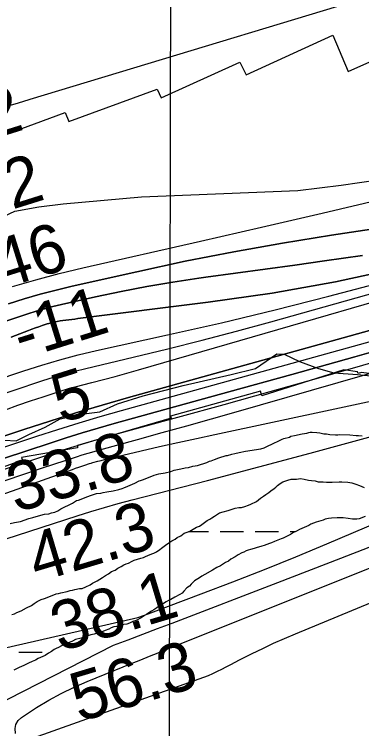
# Model space of a CAD drawing. Extents: x 3187622 to 3225504, y 800805 to 826213.
# Drawn here: x 3217777 to 3218254, y 810970 to 811950 of the extents above; entities that cross this region are included whole.
import ezdxf

# ---------------------------------------------------------------- set-up
doc = ezdxf.new("R2010")
doc.units = 0
for name, color, linetype in [('V-GRID-MAJR', 7, 'Continuous'), ('V-RIVR-EDGE', 7, 'Continuous'), ('V-RIVR-RANG', 7, 'Continuous'), ('V-RRAP-RVMT', 7, 'Continuous'), ('V-SITE-VEGE', 7, 'Continuous'), ('V-TOPO-DPTH', 7, 'Continuous'), ('V-TOPO-MAJR', 7, 'Continuous'), ('V-TOPO-MINR', 7, 'Continuous'), ('V-TOPO-WATR', 7, 'Continuous'), ('V-WETL-SWMP', 7, 'Continuous')]:
    doc.layers.add(name, color=color, linetype=linetype)

msp = doc.modelspace()

# ---------------------------------------------------------------- linework, layer by layer
at = {"layer": 'V-GRID-MAJR'}
msp.add_spline([(3217981.91, 806194.15), (3217992.49, 812254.42), (3218003.07, 818316.63), (3218013.65, 824378.87), (3218013.65, 824380.78)], degree=3, dxfattribs=at)
at = {"layer": 'V-RIVR-EDGE'}
for points in [[(3217840.23, 811395.23), (3217872.85, 811402.1), (3217894.59, 811404.66), (3217918.96, 811415.46), (3217954.2, 811426.68), (3218009, 811440.89), (3218075.11, 811455.94), (3218108.6, 811464.11), (3218137.77, 811484.04), (3218147.77, 811484.01), (3218169.05, 811473.96), (3218195.1, 811464.33), (3218215.95, 811458.2), (3218248.55, 811455.94), (3218281.14, 811452.82)], [(3217763.66, 811365.86), (3217779.74, 811364.95), (3217797.15, 811373.6), (3217819.77, 811383.54), (3217840.23, 811395.23)]]:
    msp.add_lwpolyline(points, dxfattribs=at)
at = {"layer": 'V-RRAP-RVMT'}
for p, q in [((3218095.63, 811867.12), (3218214.7, 811921.34)), ((3218214.7, 811921.34), (3218235.87, 811871.66)), ((3218235.87, 811871.66), (3218341.97, 811918.82)), ((3217978.95, 811835.5), (3218087.03, 811884.48)), ((3218087.03, 811884.48), (3218095.63, 811867.12)), ((3217852.23, 811802.99), (3217973.43, 811847.24)), ((3217973.43, 811847.24), (3217978.95, 811835.5)), ((3217715.03, 811766.41), (3217847.02, 811815.56)), ((3217847.02, 811815.56), (3217852.23, 811802.99)), ((3218229.55, 811462.15), (3218117.33, 811426.82)), ((3218248.56, 811459.42), (3218229.55, 811462.15)), ((3218249.39, 811457.13), (3218248.56, 811459.42)), ((3218253.96, 811458.64), (3218249.39, 811457.13)), ((3218283.29, 811454.42), (3218253.96, 811458.64)), ((3218115.45, 811433.06), (3217991.7, 811398.54)), ((3218117.33, 811426.82), (3218115.45, 811433.06)), ((3217991.7, 811398.54), (3217992.5, 811395.9)), ((3217992.5, 811395.9), (3217863.85, 811358.59)), ((3217863.85, 811358.59), (3217864.13, 811355.22)), ((3217864.13, 811355.22), (3217787.19, 811342.1)), ((3217788.64, 811338.46), (3217734.76, 811319.18)), ((3217787.19, 811342.1), (3217788.64, 811338.46))]:
    msp.add_line(p, q, dxfattribs=at)
at = {"layer": 'V-SITE-VEGE'}
msp.add_lwpolyline([(3217771.72, 811251.31), (3217777.46, 811252.92), (3217785.66, 811254.12), (3217797.15, 811258.16), (3217802.89, 811259.77), (3217810.28, 811262.2), (3217818.89, 811264.2), (3217824.63, 811265), (3217828.32, 811266.21), (3217832.83, 811267.01), (3217836.94, 811269.04), (3217841.05, 811271.48), (3217857.06, 811279.19), (3217862.81, 811282.85), (3217865.27, 811283.66), (3217878, 811288.52), (3217881.69, 811289.73), (3217885.79, 811291.35), (3217889.9, 811292.56), (3217896.04, 811293.35), (3217899.32, 811294.16), (3217904.25, 811294.95), (3217912.85, 811296.55), (3217920.65, 811298.16), (3217925.16, 811299.36), (3217927.62, 811300.58), (3217932.96, 811302.6), (3217942.81, 811307.07), (3217948.56, 811309.91), (3217950.61, 811310.72), (3217954.71, 811311.93), (3217969.08, 811317.6), (3217975.64, 811319.62), (3217984.25, 811321.22), (3217992.04, 811322.82), (3217996.97, 811324.84), (3218005.99, 811326.45), (3218011.73, 811327.65), (3218016.24, 811328.45), (3218022.4, 811330.06), (3218028.96, 811331.26), (3218041.67, 811335.29), (3218045.37, 811336.91), (3218047.42, 811337.32), (3218051.93, 811339.34), (3218058.09, 811341.77), (3218067.93, 811344.6), (3218069.98, 811345), (3218076.14, 811346.61), (3218079.83, 811347.41), (3218085.98, 811349.02), (3218094.59, 811350.62), (3218115.91, 811353.8), (3218120.42, 811355.42), (3218125.76, 811357.85), (3218130.69, 811360.29), (3218134.38, 811362.32), (3218138.49, 811363.94), (3218145.06, 811367.19), (3218147.52, 811368), (3218154.91, 811370.01), (3218156.96, 811371.23), (3218161.88, 811372.03), (3218172.54, 811374.44), (3218179.1, 811375.64), (3218181.56, 811376.45), (3218183.61, 811376.84), (3218186.07, 811376.83), (3218192.62, 811376.39), (3218196.72, 811375.96), (3218202.45, 811374.71), (3218205.73, 811374.7), (3218210.64, 811373.44), (3218218.42, 811373), (3218221.29, 811372.99), (3218223.34, 811373.39), (3218238.08, 811373.32), (3218246.68, 811372.46), (3218249.96, 811372.04), (3218254.87, 811371.6)], dxfattribs=at)
at = {"layer": 'V-TOPO-DPTH'}
for points in [[(3217734.53, 811420.36), (3217816.61, 811447.54), (3217831.19, 811452.15), (3217845.84, 811456.5), (3217860.59, 811460.46), (3217875.43, 811464.15), (3217940.65, 811479.49), (3217988.08, 811490.97), (3218035.4, 811502.84), (3218082.56, 811515.33), (3218129.62, 811528.22), (3218507.03, 811634.22), (3218537.18, 811643.19), (3218567.12, 811652.77), (3218596.76, 811663.27), (3218626.19, 811674.38), (3218817.15, 811749.86), (3218910.49, 811788.21)], [(3217734.53, 811420.36), (3217816.61, 811447.54), (3217831.19, 811452.15), (3217845.84, 811456.5), (3217860.59, 811460.46), (3217875.43, 811464.15), (3217940.65, 811479.49), (3217988.08, 811490.97), (3218035.4, 811502.84), (3218082.56, 811515.33), (3218129.62, 811528.22), (3218507.03, 811634.22), (3218537.18, 811643.19), (3218567.12, 811652.77), (3218596.76, 811663.27), (3218626.19, 811674.38), (3218817.15, 811749.86), (3218910.49, 811788.21)], [(3218864.75, 811688.92), (3218796.59, 811660.62), (3218728.09, 811633.11), (3218626.42, 811593.32), (3218608.42, 811586.56), (3218590.3, 811580.13), (3218572.01, 811574.21), (3218553.61, 811568.63), (3218417.85, 811529.52), (3218331.44, 811504.78), (3218244.98, 811480.23), (3218158.43, 811455.98), (3218071.83, 811431.92), (3217914.52, 811388.52), (3217892.36, 811382.22), (3217870.27, 811375.71), (3217848.28, 811368.87), (3217826.35, 811361.81), (3217696.74, 811319.01)], [(3218383.46, 811672.49), (3218212.91, 811647), (3218145.69, 811636.2), (3218078.66, 811624.42), (3218011.9, 811611.17), (3217945.32, 811596.93), (3217856.68, 811576.96), (3217834.66, 811571.65), (3217812.75, 811565.9), (3217791.03, 811559.49), (3217769.43, 811552.65)], [(3217769.43, 811552.65), (3217791.03, 811559.49), (3217812.75, 811565.9), (3217834.66, 811571.65), (3217856.68, 811576.96), (3217945.32, 811596.93), (3218011.9, 811611.17), (3218078.66, 811624.42), (3218145.69, 811636.2), (3218212.91, 811647), (3218383.46, 811672.49)], [(3218255.31, 811619), (3218203, 811611.74), (3218162.37, 811606.11), (3218121.73, 811600.5), (3218081.09, 811594.91), (3218040.45, 811589.33), (3218030.52, 811587.97), (3217994.92, 811582.63), (3217959.43, 811576.69), (3217924.11, 811569.83), (3217888.89, 811562.37), (3217842.02, 811551.81), (3217830.37, 811549), (3217818.79, 811545.96), (3217807.3, 811542.58), (3217795.88, 811538.97), (3217732.8, 811517.96)], [(3217732.8, 811517.96), (3217795.88, 811538.97), (3217807.3, 811542.58), (3217818.79, 811545.96), (3217830.37, 811549), (3217842.02, 811551.81), (3217888.89, 811562.37), (3217924.11, 811569.83), (3217959.43, 811576.69), (3217994.92, 811582.63), (3218030.52, 811587.97), (3218040.45, 811589.33), (3218081.09, 811594.91), (3218121.73, 811600.5), (3218162.37, 811606.11), (3218203, 811611.74), (3218255.31, 811619)], [(3218304.78, 811601.72), (3218218.34, 811582.92), (3218131.19, 811567.72), (3218043.57, 811554.93), (3217864.26, 811532.55), (3217860.23, 811532.04), (3217856.2, 811531.54), (3217852.17, 811531.04), (3217847.86, 811530.5), (3217843.99, 811529.96), (3217840.13, 811529.34), (3217836.28, 811528.61), (3217832.45, 811527.81), (3217827.36, 811526.66), (3217826.09, 811526.35), (3217824.83, 811526.02), (3217822.34, 811525.26), (3217815.47, 811522.98), (3217810.81, 811521.39), (3217806.17, 811519.75), (3217801.55, 811518.04), (3217796.95, 811516.29), (3217772.9, 811506.91)], [(3217772.9, 811506.91), (3217796.95, 811516.29), (3217801.55, 811518.04), (3217806.17, 811519.75), (3217810.81, 811521.39), (3217815.47, 811522.98), (3217822.34, 811525.26), (3217824.83, 811526.02), (3217826.09, 811526.35), (3217827.36, 811526.66), (3217832.45, 811527.81), (3217836.28, 811528.61), (3217840.13, 811529.34), (3217843.99, 811529.96), (3217847.86, 811530.5), (3217852.17, 811531.04), (3217856.2, 811531.54), (3217860.23, 811532.04), (3217864.26, 811532.55), (3218043.57, 811554.93), (3218131.19, 811567.72), (3218218.34, 811582.92), (3218304.78, 811601.72)], [(3218433.12, 811562.95), (3217934.18, 811424.34), (3217898, 811414), (3217861.93, 811403.31), (3217826.02, 811392.09), (3217790.22, 811380.51), (3217374.77, 811242.8)], [(3217374.77, 811242.8), (3217790.22, 811380.51), (3217826.02, 811392.09), (3217861.93, 811403.31), (3217898, 811414), (3217934.18, 811424.34), (3218433.12, 811562.95)]]:
    msp.add_lwpolyline(points, dxfattribs=at)
at = {"layer": 'V-TOPO-MAJR'}
for points in [[(3217774.76, 811576.41), (3217806.71, 811585.85), (3217838.93, 811594.34), (3217871.32, 811602.19), (3218033.01, 811638.82), (3218116.43, 811657.88), (3218199.8, 811677.15), (3218283.1, 811696.71), (3218366.36, 811716.49), (3218481.96, 811744.16), (3218507.2, 811750.81), (3218532.2, 811758.19), (3218556.85, 811766.69), (3218581.26, 811775.92), (3218703.45, 811825.31), (3218788.51, 811860.4), (3218873.22, 811896.3)], [(3217725.53, 811279.06), (3217857.2, 811325.73), (3217861.44, 811327.22), (3217865.69, 811328.69), (3217869.96, 811330.13), (3217874.22, 811331.55), (3217880.58, 811333.64), (3217882.78, 811334.33), (3217883.89, 811334.65), (3217885, 811334.97), (3217891.99, 811336.88), (3217896.61, 811338.12), (3217901.24, 811339.32), (3217905.88, 811340.47), (3217910.53, 811341.58), (3217951.56, 811351.16), (3217976.74, 811356.97), (3218001.95, 811362.68), (3218027.19, 811368.24), (3218052.45, 811373.71), (3218388.37, 811445.4)]]:
    msp.add_lwpolyline(points, dxfattribs=at)
at = {"layer": 'V-TOPO-MINR'}
for points in [[(3219597.71, 812528.98), (3219528.25, 812490.2), (3219457.57, 812453.69), (3219386.06, 812418.71), (3219280.71, 812369.27), (3219261.24, 812360.22), (3219241.73, 812351.26), (3219222.15, 812342.45), (3219202.53, 812333.73), (3219091.34, 812284.79), (3219015.86, 812252.23), (3218940.08, 812220.42), (3218863.83, 812189.73), (3218787.28, 812159.79), (3218507.7, 812052.82), (3218476.79, 812041.37), (3218445.74, 812030.37), (3218414.46, 812020.03), (3218383.02, 812010.14), (3217798.48, 811833.04), (3217788.31, 811829.98), (3217778.12, 811826.95), (3217767.93, 811823.95)], [(3217748.8, 811224.93), (3217863.55, 811261.99), (3217882.32, 811267.87), (3217901.16, 811273.52), (3217920.09, 811278.84), (3217939.09, 811283.93), (3218042.42, 811310.62), (3218113.08, 811329.1), (3218183.66, 811347.86), (3218254.12, 811367.05), (3218324.51, 811386.52), (3218574.69, 811456.53), (3218599.83, 811463.99), (3218624.8, 811471.96), (3218649.51, 811480.7), (3218674.05, 811489.95), (3219359.6, 811821.68), (3219399.51, 811839.56), (3219410.57, 811844.5), (3219421.64, 811849.44), (3219432.71, 811854.36), (3219443.79, 811859.28), (3220000.12, 812105.55)], [(3217234.1, 811424.8), (3217778.01, 811679.77), (3217811.02, 811685.79), (3217844.41, 811690.11), (3217951.79, 811699.81), (3218166.54, 811708.18), (3218225.95, 811715.76), (3218276.44, 811723.05), (3218326.74, 811731.42), (3218376.73, 811741.44), (3218426.52, 811752.55), (3218495.64, 811769.15), (3218510.62, 811773.11), (3218525.46, 811777.49), (3218540.08, 811782.54), (3218554.57, 811788.02), (3218636.62, 811821.14), (3218682.51, 811840.47), (3218727.98, 811860.7), (3218772.82, 811882.3), (3218817.24, 811904.8), (3218839.76, 811916.64)], [(3217288.72, 810971.98), (3217946.76, 811122.66), (3217955.84, 811125.78), (3217964.87, 811129.04), (3218033.94, 811154.86), (3218077.36, 811171.42), (3218120.64, 811188.35), (3218163.68, 811205.85), (3218206.58, 811223.72), (3218590.95, 811386.82), (3218617.86, 811398.16), (3218644.79, 811409.41), (3218671.79, 811420.54), (3218698.81, 811431.58), (3218725.88, 811442.53), (3218752.96, 811453.45), (3218780.06, 811464.31), (3218807.17, 811475.15), (3219404.43, 811819.12)], [(3217734.53, 811420.36), (3217816.61, 811447.54), (3217831.19, 811452.15), (3217845.84, 811456.5), (3217860.59, 811460.46), (3217875.43, 811464.15), (3217940.65, 811479.49), (3217988.08, 811490.97), (3218035.4, 811502.84), (3218082.56, 811515.33), (3218129.62, 811528.22), (3218507.03, 811634.22), (3218537.18, 811643.19), (3218567.12, 811652.77), (3218596.76, 811663.27), (3218626.19, 811674.38), (3218817.15, 811749.86), (3218910.49, 811788.21)], [(3217765.07, 811407.56), (3217782.32, 811413.68), (3217799.64, 811419.6), (3217817, 811425.4), (3217842.95, 811433.89), (3217847.39, 811435.29), (3217851.85, 811436.63), (3217856.34, 811437.88), (3217860.84, 811439.06), (3217883.85, 811444.86), (3217899.85, 811448.98), (3217915.82, 811453.21), (3217931.74, 811457.61), (3217947.64, 811462.12), (3218501.06, 811622.3), (3218535.6, 811632.81), (3218569.93, 811643.96), (3218603.93, 811656.05), (3218637.73, 811668.76), (3218932.69, 811784.43)], [(3217622.69, 811404.81), (3217790.33, 811461.02), (3217815.02, 811468.87), (3217839.87, 811476.17), (3217864.93, 811482.68), (3217890.14, 811488.66), (3217987.67, 811510.12), (3218061.62, 811526.99), (3218135.39, 811544.59), (3218208.88, 811563.31), (3218282.19, 811582.77), (3218513.05, 811645.93), (3218538.79, 811653.44), (3218564.34, 811661.5), (3218589.61, 811670.4), (3218614.7, 811679.87), (3218749.67, 811733.38), (3218841.52, 811771.3)], [(3217535.07, 811280.77), (3217808.28, 811371.17), (3217837.15, 811380.48), (3217866.1, 811389.51), (3217895.18, 811398.1), (3217924.35, 811406.41), (3218251.11, 811496.88), (3218307.08, 811512.48), (3218363.02, 811528.21), (3218418.9, 811544.12), (3218474.75, 811560.16), (3218562.67, 811585.57), (3218574.48, 811589.16), (3218586.21, 811592.96), (3218597.83, 811597.09), (3218609.39, 811601.43), (3218674.61, 811626.96), (3218718.58, 811644.57), (3218762.35, 811662.64), (3218805.83, 811681.39), (3218849.12, 811700.6)], [(3217696.74, 811319.01), (3217826.35, 811361.81), (3217848.28, 811368.87), (3217870.27, 811375.71), (3217892.36, 811382.22), (3217914.52, 811388.52), (3218071.83, 811431.92), (3218158.43, 811455.98), (3218244.98, 811480.23), (3218331.44, 811504.78), (3218417.85, 811529.52), (3218553.61, 811568.63), (3218572.01, 811574.21), (3218590.3, 811580.13), (3218608.42, 811586.56), (3218626.42, 811593.32), (3218728.09, 811633.11), (3218796.59, 811660.62), (3218864.75, 811688.92)], [(3217753.81, 811306.9), (3217784.94, 811317.41), (3217816.12, 811327.79), (3217862.5, 811343.04), (3217870.54, 811345.62), (3217878.61, 811348.12), (3217886.72, 811350.5), (3217894.84, 811352.79), (3217946.38, 811366.92), (3217980.29, 811376.28), (3218014.17, 811385.71), (3218048.01, 811395.26), (3218081.84, 811404.89), (3218535.45, 811534.81), (3218567.06, 811544.34), (3218598.48, 811554.46), (3218629.6, 811565.44), (3218660.53, 811577), (3218907.37, 811673.22)], [(3217758.53, 811324.12), (3217844.42, 811352.43), (3217859.41, 811357.25), (3217874.44, 811361.92), (3217889.54, 811366.35), (3217904.69, 811370.64), (3218001.58, 811397.29), (3218065.18, 811414.9), (3218128.74, 811432.65), (3218192.24, 811450.62), (3218255.69, 811468.74), (3218544.53, 811551.71), (3218569.54, 811559.28), (3218594.39, 811567.3), (3218619, 811576.01), (3218643.46, 811585.18), (3218782.21, 811639.43), (3218875.58, 811676.89)], [(3217769.43, 811552.65), (3217791.03, 811559.49), (3217812.75, 811565.9), (3217834.66, 811571.65), (3217856.68, 811576.96), (3217945.32, 811596.93), (3218011.9, 811611.17), (3218078.66, 811624.42), (3218145.69, 811636.2), (3218212.91, 811647), (3218383.46, 811672.49)], [(3217732.8, 811517.96), (3217795.88, 811538.97), (3217807.3, 811542.58), (3217818.79, 811545.96), (3217830.37, 811549), (3217842.02, 811551.81), (3217888.89, 811562.37), (3217924.11, 811569.83), (3217959.43, 811576.69), (3217994.92, 811582.63), (3218030.52, 811587.97), (3218040.45, 811589.33), (3218081.09, 811594.91), (3218121.73, 811600.5), (3218162.37, 811606.11), (3218203, 811611.74), (3218255.31, 811619)], [(3217772.9, 811506.91), (3217796.95, 811516.29), (3217801.55, 811518.04), (3217806.17, 811519.75), (3217810.81, 811521.39), (3217815.47, 811522.98), (3217822.34, 811525.26), (3217824.83, 811526.02), (3217826.09, 811526.35), (3217827.36, 811526.66), (3217832.45, 811527.81), (3217836.28, 811528.61), (3217840.13, 811529.34), (3217843.99, 811529.96), (3217847.86, 811530.5), (3217852.17, 811531.04), (3217856.2, 811531.54), (3217860.23, 811532.04), (3217864.26, 811532.55), (3218043.57, 811554.93), (3218131.19, 811567.72), (3218218.34, 811582.92), (3218304.78, 811601.72)], [(3217294.45, 810768.64), (3217913.59, 811084.42), (3217933.66, 811092.03), (3217953.72, 811099.65), (3217973.78, 811107.31), (3217993.82, 811114.98), (3218139.12, 811170.73), (3218225.5, 811204), (3218311.82, 811237.42), (3218398.06, 811271.05), (3218484.24, 811304.83), (3218615.02, 811356.29), (3218635.81, 811364.33), (3218656.66, 811372.21), (3218677.6, 811379.85), (3218698.6, 811387.33), (3219085.09, 811522.41)], [(3218658.12, 811304.44), (3218163.03, 811099.77), (3218147.91, 811093.33), (3218132.9, 811086.68), (3218118.03, 811079.72), (3218103.25, 811072.54), (3218086.09, 811063.98), (3218079.98, 811060.89), (3218073.89, 811057.78), (3218067.83, 811054.6), (3218061.79, 811051.39), (3218055.71, 811048.29), (3218049.54, 811045.38), (3218043.24, 811042.75), (3218036.86, 811040.31), (3217796.98, 810954.54)], [(3217779.07, 810963.65), (3217778.55, 810970.08), (3217779.5, 810975.98), (3217782.64, 810981.06), (3217787.24, 810985.59), (3217807.93, 810998.89), (3217824.69, 811009), (3217841.77, 811018.47), (3217859.36, 811026.97), (3217877.29, 811034.83), (3217939.1, 811059.88), (3217950.98, 811064.68), (3217962.85, 811069.47), (3217974.73, 811074.24), (3217986.62, 811079), (3218436.4, 811258.81)]]:
    msp.add_lwpolyline(points, dxfattribs=at)
at = {"layer": 'V-TOPO-WATR'}
msp.add_lwpolyline([(3217374.77, 811242.8), (3217790.22, 811380.51), (3217826.02, 811392.09), (3217861.93, 811403.31), (3217898, 811414), (3217934.18, 811424.34), (3218433.12, 811562.95)], dxfattribs=at)
at = {"layer": 'V-WETL-SWMP'}
for p, q in [((3218016.82, 811240.61), (3218043.84, 811240.55)), ((3218059.83, 811240.52), (3218091.83, 811240.45)), ((3218107.83, 811240.42), (3218139.83, 811240.36)), ((3218155.83, 811240.32), (3218163.18, 811240.31)), ((3217783.5, 811074.91), (3217815.5, 811074.84))]:
    msp.add_line(p, q, dxfattribs=at)
for points in [[(3218119.28, 811289.17), (3218122.79, 811291.15), (3218126.8, 811294.13), (3218129.31, 811296.12), (3218133.82, 811299.6), (3218136.33, 811301.58), (3218138.84, 811303.57), (3218142.35, 811306.56), (3218145.86, 811308.54), (3218152.87, 811311.01), (3218157.37, 811312.48), (3218164.87, 811312.45), (3218170.37, 811313.42), (3218175.36, 811312.4), (3218181.35, 811310.88), (3218185.35, 811310.36), (3218190.34, 811309.83), (3218194.34, 811308.82), (3218197.84, 811308.8), (3218201.33, 811308.79), (3218205.83, 811308.27), (3218213.83, 811308.23), (3218223.32, 811308.69), (3218226.82, 811308.67), (3218235.32, 811308.13), (3218240.81, 811307.11), (3218246.3, 811305.58), (3218251.29, 811303.56), (3218257.77, 811301.03)], [(3217773.69, 811126.81), (3217777.69, 811127.79), (3217780.69, 811129.28), (3217786.7, 811131.75), (3217794.22, 811135.71), (3217800.73, 811139.18), (3217804.74, 811141.66), (3217808.75, 811144.64), (3217814.26, 811147.12), (3217818.77, 811148.6), (3217824.77, 811151.07), (3217834.79, 811155.02), (3217837.79, 811155.51), (3217841.29, 811156.49), (3217849.8, 811158.45), (3217853.8, 811159.43), (3217857.3, 811159.92), (3217860.3, 811160.9), (3217866.81, 811162.37), (3217870.31, 811162.36), (3217875.32, 811164.83), (3217881.33, 811167.3), (3217884.83, 811169.79), (3217890.85, 811172.76), (3217898.36, 811177.22), (3217902.37, 811180.2), (3217906.38, 811182.68), (3217910.9, 811185.66), (3217915.9, 811187.64), (3217919.41, 811190.12), (3217923.92, 811192.6), (3217927.43, 811194.58), (3217930.94, 811196.07), (3217933.94, 811197.05), (3217938.95, 811200.03), (3217941.95, 811201.01), (3217946.46, 811202.49), (3217950.96, 811203.97), (3217954.46, 811204.95), (3217957.47, 811206.44), (3217960.47, 811207.43), (3217965.98, 811209.9), (3217968.99, 811210.89), (3217972.49, 811212.87), (3217977, 811215.85), (3217979.51, 811217.83), (3217985.03, 811221.81), (3217989.54, 811224.79), (3217993.55, 811227.77), (3217998.06, 811230.24), (3218001.07, 811232.23), (3218006.08, 811234.71), (3218010.59, 811238.18), (3218014.6, 811239.67), (3218018.1, 811241.15), (3218022.61, 811243.63), (3218027.62, 811246.6), (3218031.63, 811248.08), (3218034.64, 811250.07), (3218042.16, 811255.53), (3218045.67, 811257.52), (3218048.67, 811259.5), (3218052.18, 811261.48), (3218059.2, 811265.95), (3218064.2, 811267.43), (3218070.71, 811269.4), (3218075.21, 811270.88), (3218080.72, 811272.35), (3218085.72, 811273.33), (3218089.22, 811273.31), (3218093.73, 811274.79), (3218098.73, 811276.77), (3218102.24, 811278.25), (3218109.75, 811281.71), (3218115.27, 811286.19), (3218119.28, 811289.17)], [(3218259.09, 811261.04), (3218250.58, 811258.08), (3218247.58, 811257.6), (3218241.58, 811257.62), (3218235.59, 811258.15), (3218228.6, 811259.18), (3218225.1, 811259.2), (3218220.6, 811259.22), (3218212.6, 811258.76), (3218208.6, 811258.27), (3218204.1, 811257.29), (3218201.1, 811256.31), (3218195.09, 811254.34), (3218191.59, 811253.35), (3218188.08, 811251.87), (3218184.58, 811250.39), (3218181.57, 811248.9), (3218169.05, 811243.46), (3218165.54, 811241.48), (3218160.53, 811239), (3218156.52, 811236.52), (3218150.01, 811233.05), (3218146.5, 811231.57), (3218143.5, 811230.58), (3218134.49, 811226.62), (3218130.48, 811225.14), (3218127.48, 811224.16), (3218120.47, 811221.19), (3218116.97, 811220.21), (3218109.46, 811218.24), (3218106.46, 811217.26), (3218101.45, 811215.78), (3218098.45, 811214.79), (3218095.45, 811213.81), (3218092.44, 811212.32), (3218089.44, 811211.34), (3218084.43, 811208.36), (3218080.42, 811205.88), (3218074.4, 811202.41), (3218071.39, 811199.92), (3218067.39, 811197.94), (3218060.37, 811193.48), (3218055.36, 811191), (3218049.35, 811187.53), (3218038.82, 811181.58), (3218034.81, 811179.1), (3218031.31, 811177.12), (3218024.79, 811172.65), (3218020.27, 811168.17), (3218017.76, 811165.68), (3218014.25, 811163.2), (3218010.23, 811158.72), (3218007.72, 811155.73), (3218004.71, 811154.25), (3217997.7, 811150.28), (3217992.19, 811147.31), (3217989.18, 811145.82), (3217985.67, 811143.84), (3217976.15, 811137.88), (3217973.14, 811135.9), (3217968.63, 811132.92)], [(3217968.63, 811132.92), (3217965.62, 811131.43), (3217959.11, 811126.97), (3217956.1, 811125.48), (3217951.59, 811122), (3217944.58, 811118.54), (3217940.07, 811117.06), (3217935.56, 811114.58), (3217931.56, 811113.6), (3217924.06, 811112.63), (3217917.55, 811110.16), (3217914.05, 811109.68), (3217910.04, 811108.2), (3217907.04, 811106.71), (3217902.03, 811104.74), (3217899.02, 811103.25), (3217893.52, 811101.78), (3217887.01, 811099.81), (3217882.51, 811098.83), (3217877, 811096.85), (3217874, 811095.87), (3217869, 811094.39), (3217861.49, 811092.43), (3217856.98, 811089.95), (3217851.48, 811087.97), (3217845.46, 811085), (3217841.96, 811083.52), (3217837.95, 811081.54), (3217834.95, 811080.05), (3217831.94, 811078.57), (3217828.43, 811076.08), (3217824.42, 811073.6), (3217819.41, 811070.63), (3217809.89, 811066.17), (3217806.39, 811064.19), (3217801.88, 811062.21), (3217796.87, 811059.73), (3217790.36, 811056.77), (3217783.85, 811053.8), (3217776.83, 811050.33)]]:
    msp.add_lwpolyline(points, dxfattribs=at)

# ---------------------------------------------------------------- texts
at = {"layer": 'V-RIVR-RANG'}
for s, rotation, p in [('-52', 17.36461, (3217669.45, 811753.98)), ('-52', 17.36461, (3217698.38, 811658.26)), ('-46', 17.36461, (3217731.85, 811563.96)), ('-11', 17.36461, (3217787.23, 811476.5)), ('5', 17.36461, (3217841.09, 811388.57)), ('33.8', 16.67833, (3217779.35, 811265.99)), ('42.3', 16.67833, (3217808.29, 811170.27)), ('38.1', 16.67833, (3217839.5, 811075.23)), ('56.3', 16.67833, (3217866.16, 810978.82))]:
    msp.add_text(s, height=67, rotation=rotation, dxfattribs=at).set_placement(p)

doc.saveas('drawing.dxf')
